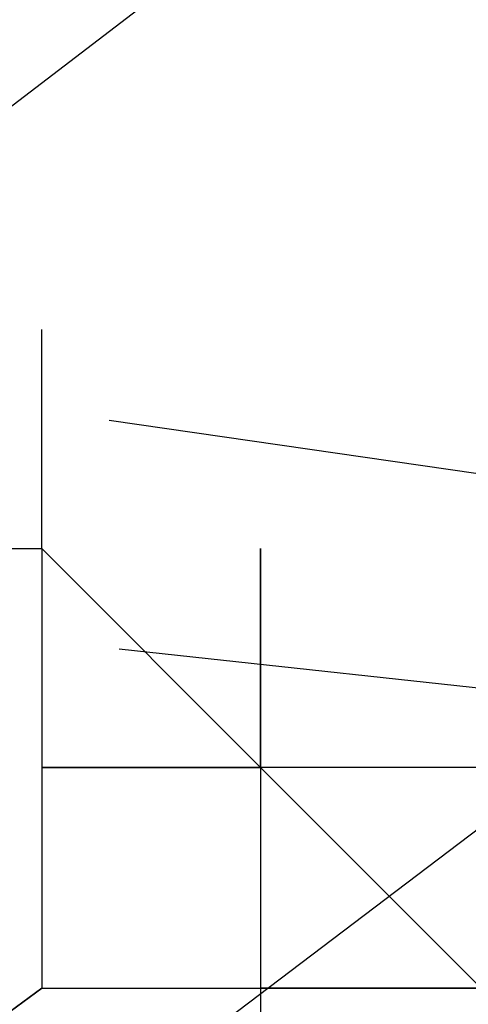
# Model space of a CAD drawing. Header units: feet. Extents: x -79 to 198, y -22 to 181.
# Tile 393 of 656: x 116.6387 to 116.6659, y 33.3234 to 33.3832. Entities that reach past the tile are written whole.
import ezdxf

# ---------------------------------------------------------------- set-up
doc = ezdxf.new("R2010")
doc.units = ezdxf.units.FT
doc.layers.add('A-LINEA', color=7, linetype='CONTINUOUS')

msp = doc.modelspace()

# ---------------------------------------------------------------- linework, layer by layer
at = {"layer": 'A-LINEA'}
for p, q in [((116.64, 33.3511), (116.64, 33.3511)), ((116.64, 33.3511), (116.64, 33.3511)), ((116.64, 33.3511), (116.64, 33.3511)), ((116.64, 33.3511), (116.64, 33.3511)), ((116.64, 33.3511), (116.64, 33.3511)), ((116.64, 33.3511), (116.64, 33.3511)), ((116.64, 33.3511), (116.64, 33.3511)), ((116.64, 33.3511), (116.64, 33.3511)), ((116.64, 33.3511), (116.64, 33.3511)), ((116.64, 33.3511), (116.64, 33.3511)), ((116.64, 33.3511), (116.64, 33.3511)), ((116.64, 33.3511), (116.64, 33.3511)), ((116.64, 33.3511), (116.64, 33.3511)), ((116.64, 33.3511), (116.64, 33.3511)), ((116.64, 33.3511), (116.64, 33.3511)), ((116.64, 33.3511), (116.64, 33.3511)), ((116.64, 33.3511), (116.64, 33.3511)), ((116.64, 33.3511), (116.64, 33.3511)), ((116.64, 33.3511), (116.64, 33.3511)), ((116.64, 33.3511), (116.64, 33.3511)), ((116.64, 33.3511), (116.64, 33.3511)), ((116.64, 33.3511), (116.64, 33.3511)), ((116.64, 33.3511), (116.64, 33.3511)), ((116.64, 33.3511), (116.64, 33.3511)), ((116.64, 33.3511), (116.64, 33.3511)), ((116.64, 33.3511), (116.64, 33.3511)), ((116.64, 33.3511), (116.64, 33.3511)), ((116.64, 33.3511), (116.64, 33.3511)), ((116.64, 33.3511), (116.64, 33.3511)), ((116.64, 33.3511), (116.64, 33.3511)), ((116.6533, 33.3378), (116.6533, 33.3511)), ((116.6533, 33.3378), (116.6533, 33.3511)), ((116.6533, 33.3378), (116.6533, 33.3511)), ((116.6533, 33.3511), (116.6533, 33.3378)), ((116.6533, 33.3511), (116.6533, 33.3511)), ((116.6533, 33.3511), (116.6533, 33.3511)), ((116.6533, 33.3511), (116.6533, 33.3511)), ((116.6533, 33.3378), (116.6533, 33.3511)), ((116.6533, 33.3378), (116.6533, 33.3511)), ((116.6533, 33.3378), (116.6533, 33.3511)), ((116.6533, 33.3511), (116.6533, 33.3378)), ((116.6533, 33.3511), (116.6533, 33.3511)), ((116.6533, 33.3511), (116.6533, 33.3511)), ((116.6533, 33.3511), (116.6533, 33.3511)), ((116.64, 33.3378), (116.6533, 33.3378)), ((116.64, 33.3378), (116.64, 33.3378)), ((116.64, 33.3378), (116.64, 33.3378)), ((116.64, 33.3378), (116.64, 33.3378)), ((116.64, 33.3378), (116.64, 33.3378)), ((116.64, 33.3378), (116.64, 33.3378)), ((116.64, 33.3378), (116.64, 33.3378)), ((116.64, 33.3378), (116.64, 33.3378)), ((116.64, 33.3378), (116.64, 33.3378)), ((116.64, 33.3378), (116.64, 33.3378)), ((116.64, 33.3378), (116.64, 33.3378)), ((116.64, 33.3378), (116.64, 33.3378)), ((116.6533, 33.3378), (116.64, 33.3378)), ((116.64, 33.3378), (116.64, 33.3244)), ((116.64, 33.3378), (116.6533, 33.3378)), ((116.64, 33.3378), (116.64, 33.3378)), ((116.64, 33.3378), (116.64, 33.3378)), ((116.64, 33.3378), (116.64, 33.3378)), ((116.64, 33.3378), (116.64, 33.3378)), ((116.64, 33.3378), (116.64, 33.3378)), ((116.64, 33.3378), (116.64, 33.3378)), ((116.64, 33.3378), (116.64, 33.3378)), ((116.64, 33.3378), (116.64, 33.3378)), ((116.64, 33.3378), (116.64, 33.3378)), ((116.64, 33.3378), (116.64, 33.3378)), ((116.64, 33.3378), (116.64, 33.3378)), ((116.6533, 33.3378), (116.64, 33.3378)), ((116.64, 33.3378), (116.64, 33.3244)), ((116.6533, 33.3378), (116.6533, 33.3378)), ((116.6533, 33.3378), (116.6533, 33.3378)), ((116.6533, 33.3378), (116.6533, 33.3378)), ((116.6533, 33.3378), (116.6533, 33.3378)), ((116.6533, 33.3378), (116.6533, 33.3378)), ((116.6533, 33.3378), (116.6533, 33.3378)), ((116.6533, 33.3378), (116.6533, 33.3244)), ((116.6533, 33.3378), (116.6533, 33.3378)), ((116.6533, 33.3378), (116.6533, 33.3378)), ((116.6533, 33.3378), (116.6533, 33.3378)), ((116.6533, 33.3378), (116.6533, 33.3378)), ((116.6533, 33.3378), (116.6533, 33.3378)), ((116.6533, 33.3378), (116.6533, 33.3378)), ((116.6533, 33.3378), (116.6533, 33.3378)), ((116.6533, 33.3378), (116.6533, 33.3378)), ((116.6533, 33.3378), (116.6533, 33.3378)), ((116.6533, 33.3378), (116.6533, 33.3378)), ((116.6533, 33.3378), (116.6533, 33.3378)), ((116.6533, 33.3378), (116.6533, 33.3378)), ((116.6533, 33.3378), (116.6533, 33.3378)), ((116.6533, 33.3378), (116.6533, 33.3378)), ((116.6533, 33.3378), (116.6533, 33.3378)), ((116.6533, 33.3378), (116.6533, 33.3378)), ((116.6533, 33.3378), (116.6533, 33.3378)), ((116.6533, 33.3378), (116.6533, 33.3378)), ((116.6533, 33.3378), (116.6533, 33.3378)), ((116.6533, 33.3378), (116.6533, 33.3378)), ((116.6533, 33.3378), (116.6533, 33.3378)), ((116.6533, 33.3378), (116.6533, 33.3378)), ((116.6533, 33.3378), (116.6533, 33.3378)), ((116.6533, 33.3378), (116.6533, 33.3378)), ((116.6533, 33.3378), (116.6533, 33.3378)), ((116.6533, 33.3378), (116.6533, 33.3378)), ((116.6533, 33.3378), (116.6533, 33.3378)), ((116.6667, 33.3378), (116.6533, 33.3378)), ((116.6533, 33.3378), (116.6533, 33.3378)), ((116.6533, 33.3378), (116.6533, 33.3378)), ((116.6533, 33.3378), (116.6533, 33.3378)), ((116.6533, 33.3378), (116.6533, 33.3378)), ((116.6533, 33.3378), (116.6533, 33.3378)), ((116.6533, 33.3378), (116.6533, 33.3378)), ((116.6533, 33.3378), (116.6533, 33.3378)), ((116.6533, 33.3378), (116.6533, 33.3378)), ((116.6533, 33.3378), (116.6533, 33.3244)), ((116.6533, 33.3378), (116.6533, 33.3378)), ((116.6533, 33.3378), (116.6533, 33.3378)), ((116.6533, 33.3378), (116.6533, 33.3378)), ((116.6533, 33.3378), (116.6533, 33.3244)), ((116.6533, 33.3378), (116.6533, 33.3378)), ((116.6533, 33.3378), (116.6533, 33.3378)), ((116.6533, 33.3378), (116.6533, 33.3378)), ((116.6533, 33.3378), (116.6533, 33.3378)), ((116.6533, 33.3378), (116.6533, 33.3378)), ((116.6533, 33.3378), (116.6533, 33.3378)), ((116.6533, 33.3378), (116.6533, 33.3378)), ((116.6533, 33.3378), (116.6533, 33.3378)), ((116.6533, 33.3378), (116.6533, 33.3378)), ((116.6533, 33.3378), (116.6533, 33.3378)), ((116.6533, 33.3378), (116.6533, 33.3244)), ((116.6533, 33.3378), (116.6533, 33.3378)), ((116.6533, 33.3378), (116.6533, 33.3378)), ((116.6533, 33.3378), (116.6533, 33.3378)), ((116.6533, 33.3378), (116.6533, 33.3378)), ((116.6533, 33.3378), (116.6533, 33.3378)), ((116.6533, 33.3378), (116.6533, 33.3378)), ((116.6533, 33.3378), (116.6533, 33.3378)), ((116.6533, 33.3378), (116.6533, 33.3378)), ((116.6533, 33.3378), (116.6533, 33.3378)), ((116.6533, 33.3378), (116.6533, 33.3378)), ((116.6533, 33.3378), (116.6533, 33.3378)), ((116.6533, 33.3378), (116.6533, 33.3378)), ((116.6533, 33.3378), (116.6533, 33.3378)), ((116.6533, 33.3378), (116.6533, 33.3378)), ((116.6533, 33.3378), (116.6533, 33.3378)), ((116.6533, 33.3378), (116.6533, 33.3378)), ((116.6533, 33.3378), (116.6533, 33.3378)), ((116.6533, 33.3378), (116.6533, 33.3378)), ((116.6533, 33.3378), (116.6533, 33.3378)), ((116.6533, 33.3378), (116.6533, 33.3378)), ((116.6533, 33.3378), (116.6533, 33.3378)), ((116.6533, 33.3378), (116.6533, 33.3378)), ((116.6533, 33.3378), (116.6533, 33.3378)), ((116.6533, 33.3378), (116.6533, 33.3378)), ((116.6533, 33.3378), (116.6533, 33.3378)), ((116.6533, 33.3378), (116.6533, 33.3378)), ((116.6533, 33.3378), (116.6533, 33.3378)), ((116.6667, 33.3378), (116.6533, 33.3378)), ((116.6533, 33.3378), (116.6533, 33.3378)), ((116.6533, 33.3378), (116.6533, 33.3378)), ((116.6533, 33.3378), (116.6533, 33.3378)), ((116.6533, 33.3378), (116.6533, 33.3378)), ((116.6533, 33.3378), (116.6533, 33.3378)), ((116.6533, 33.3378), (116.6533, 33.3378)), ((116.6533, 33.3378), (116.6533, 33.3378)), ((116.6533, 33.3378), (116.6533, 33.3378)), ((116.6533, 33.3378), (116.6533, 33.3244)), ((116.6533, 33.3378), (116.6533, 33.3378)), ((116.6533, 33.3378), (116.6533, 33.3378)), ((116.6533, 33.3378), (116.6533, 33.3378)), ((116.6533, 33.3378), (116.6533, 33.3244)), ((116.6533, 33.3378), (116.6533, 33.3378)), ((116.6533, 33.3378), (116.6533, 33.3378)), ((116.6533, 33.3378), (116.6533, 33.3378)), ((116.6533, 33.3378), (116.6533, 33.3378)), ((116.64, 33.3244), (116.64, 33.3244)), ((116.64, 33.3244), (116.64, 33.3244)), ((116.64, 33.3244), (116.64, 33.3244)), ((116.64, 33.3244), (116.64, 33.3244)), ((116.64, 33.3244), (116.64, 33.3244)), ((116.64, 33.3244), (116.64, 33.3244)), ((116.6533, 33.3244), (116.6533, 33.3244)), ((116.6533, 33.3244), (116.6533, 33.3244)), ((116.6533, 33.3244), (116.6533, 33.3244)), ((116.6533, 33.3244), (116.6533, 33.3244)), ((116.6533, 33.3244), (116.6533, 33.3244)), ((116.6533, 33.3244), (116.6533, 33.3244)), ((116.6533, 33.3244), (116.6533, 33.3244)), ((116.6533, 33.3244), (116.6533, 33.3244)), ((116.6533, 33.3244), (116.6533, 33.3244)), ((116.6533, 33.3244), (116.6533, 33.3244)), ((116.6533, 33.3244), (116.6533, 33.3244)), ((116.6533, 33.3244), (116.6533, 33.3244)), ((116.6533, 33.3244), (116.6533, 33.3244)), ((116.6533, 33.3244), (116.6533, 33.3244)), ((116.6533, 33.3244), (116.6533, 33.3244)), ((116.6533, 33.3244), (116.6533, 33.3244)), ((116.6533, 33.3244), (116.6667, 33.3244)), ((116.6533, 33.3244), (116.6533, 33.3244)), ((116.6667, 33.3244), (116.6533, 33.3244)), ((116.6533, 33.3244), (116.6533, 33.3244)), ((116.6533, 33.3244), (116.6533, 33.3244)), ((116.6533, 33.3244), (116.6533, 33.3244)), ((116.6533, 33.3244), (116.6533, 33.3244)), ((116.6533, 33.3244), (116.6533, 33.3244)), ((116.6533, 33.3244), (116.6533, 33.3244)), ((116.6533, 33.3244), (116.6533, 33.3244)), ((116.6533, 33.3244), (116.6533, 33.3244)), ((116.6533, 33.3244), (116.6533, 33.3244)), ((116.6533, 33.3244), (116.6533, 33.3244)), ((116.6533, 33.3244), (116.6533, 33.3244)), ((116.6533, 33.3244), (116.6533, 33.3244)), ((116.6533, 33.3244), (116.6533, 33.3244)), ((116.6533, 33.3244), (116.6533, 33.3244)), ((116.6533, 33.3244), (116.6533, 33.3244)), ((116.6533, 33.3244), (116.6533, 33.3244)), ((116.6533, 33.3244), (116.6533, 33.3244)), ((116.6533, 33.3244), (116.6533, 33.3244)), ((116.6533, 33.3244), (116.6533, 33.3244)), ((116.6533, 33.3244), (116.6533, 33.3244)), ((116.6533, 33.3244), (116.6533, 33.3244)), ((116.6533, 33.3244), (116.6533, 33.3244)), ((116.6533, 33.3244), (116.6533, 33.3244)), ((116.6533, 33.3244), (116.6533, 33.3244)), ((116.6533, 33.3244), (116.6667, 33.3244)), ((116.6533, 33.3244), (116.6533, 33.3244)), ((116.6667, 33.3244), (116.6533, 33.3244)), ((116.6533, 33.3244), (116.6533, 33.3244)), ((116.6533, 33.3244), (116.6533, 33.3244)), ((116.6533, 33.3244), (116.6533, 33.3244)), ((116.6533, 33.3244), (116.6533, 33.3244)), ((116.6533, 33.3244), (116.6533, 33.3244)), ((116.6533, 33.3244), (116.6533, 33.3244)), ((116.6533, 33.3244), (116.6533, 33.3244)), ((116.6533, 33.3244), (116.6533, 33.3244))]:
    msp.add_line(p, q, dxfattribs=at)
for points in [[(103.4533, 25.1244), (105.36, 26.1111), (107.24, 27.1511), (109.1067, 28.2444), (110.9333, 29.3778), (112.7467, 30.5511), (114.52, 31.7644), (116.2667, 33.0311), (117.9733, 34.3244), (119.6533, 35.6711), (121.3067, 37.0578)], [(103.4533, 25.1244), (105.36, 26.1111), (107.24, 27.1511), (109.1067, 28.2444), (110.9333, 29.3778), (112.7467, 30.5511), (114.52, 31.7644), (116.2667, 33.0311), (117.9733, 34.3244), (119.6533, 35.6711), (121.3067, 37.0578)], [(116.1733, 33.7644), (116.4133, 33.9378), (116.76, 33.4711), (116.5333, 33.2978), (116.1733, 33.7644)], [(116.1733, 33.7644), (116.4133, 33.9378), (116.76, 33.4711), (116.5333, 33.2978), (116.1733, 33.7644)], [(116.6441, 33.3589), (116.6717, 33.3549), (116.6766, 33.3822)], [(116.6441, 33.3589), (116.6717, 33.3549), (116.6766, 33.3822)], [(116.6447, 33.345), (116.6723, 33.342), (116.6761, 33.3696)], [(116.6447, 33.345), (116.6723, 33.342), (116.6761, 33.3696)], [(116.6667, 33.3244), (116.6533, 33.3378), (116.64, 33.3511), (116.64, 33.3644)], [(116.6667, 33.3244), (116.6533, 33.3378), (116.64, 33.3511), (116.64, 33.3644)], [(116.64, 33.3378), (116.64, 33.3244), (113.4667, 30.9911), (113.4533, 31.0044), (116.6267, 33.3511), (116.64, 33.3511), (116.64, 33.3378)], [(116.64, 33.3378), (116.64, 33.3244), (113.4667, 30.9911), (113.4533, 31.0044), (116.6267, 33.3511), (116.64, 33.3511), (116.64, 33.3378)], [(116.6267, 33.3511), (116.64, 33.3511), (116.64, 33.3378), (116.64, 33.3244), (116.6533, 33.3244), (116.6533, 33.3111)], [(116.6267, 33.3511), (116.64, 33.3511), (116.64, 33.3378), (116.64, 33.3244), (116.6533, 33.3244), (116.6533, 33.3111)], [(116.64, 33.3511), (116.64, 33.3378), (116.6533, 33.3378), (116.6533, 33.3244)], [(116.64, 33.3511), (116.64, 33.3378), (116.6533, 33.3378), (116.6533, 33.3244)], [(116.6667, 33.3244), (116.6667, 33.3378), (116.6533, 33.3378), (116.6533, 33.3511)], [(116.6667, 33.3244), (116.6667, 33.3378), (116.6533, 33.3378), (116.6533, 33.3511)], [(116.6533, 33.3111), (113.48, 30.9644), (113.4667, 30.9778), (113.4667, 30.9911), (116.64, 33.3244), (116.6533, 33.3244), (116.6533, 33.3111)], [(116.6533, 33.3111), (113.48, 30.9644), (113.4667, 30.9778), (113.4667, 30.9911), (116.64, 33.3244), (116.6533, 33.3244), (116.6533, 33.3111)], [(116.6533, 33.3244), (116.6667, 33.3244), (116.6533, 33.3244)], [(116.6533, 33.3244), (116.6667, 33.3244), (116.6533, 33.3244)], [(116.6533, 33.3244), (116.6667, 33.3244), (116.6533, 33.3244)], [(116.6533, 33.3244), (116.6667, 33.3244), (116.6533, 33.3244)]]:
    msp.add_lwpolyline(points, dxfattribs=at)

doc.saveas('drawing.dxf')
